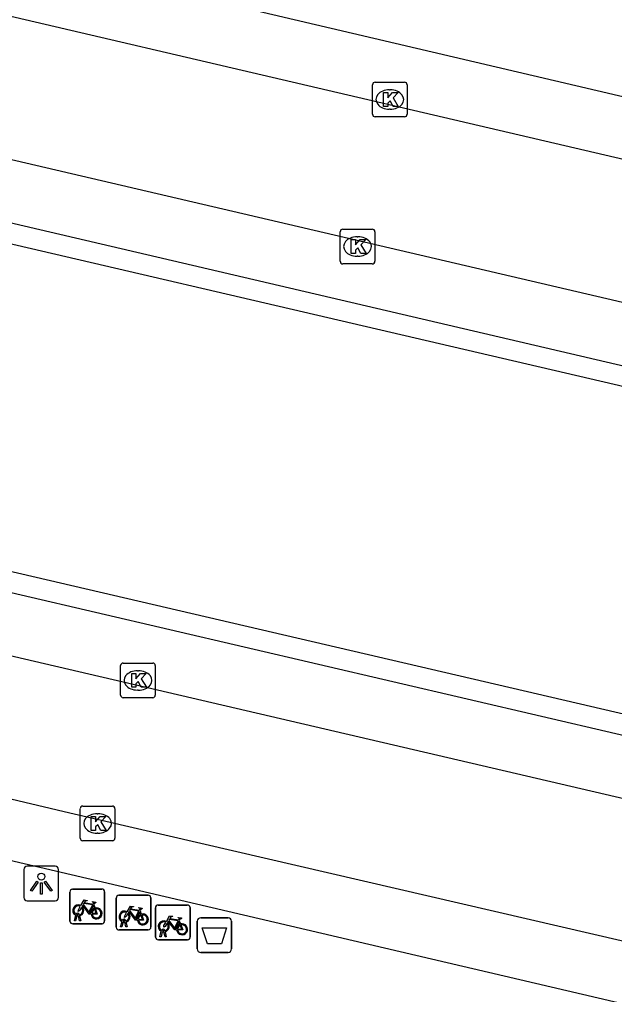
# Model space of a CAD drawing. Extents: x 163686 to 164493, y 382719 to 383870.
# Drawn here: x 163937.4 to 163954.56, y 383306.54 to 383334.69 of the extents above; entities that cross this region are included whole.
import ezdxf

# ---------------------------------------------------------------- set-up
doc = ezdxf.new("R2010")
doc.units = 0
for name, color, linetype in [('IMGEO_Afvalbak', 7, 'Continuous'), ('IMGEO_Fietsenrek', 7, 'Continuous'), ('IMGEO_Kolk', 7, 'Continuous'), ('IMGEO_Lichtpunt', 7, 'Continuous'), ('IMGEO_Rijbaan_lokaal_open', 7, 'Continuous'), ('IMGEO_Voetpad_open', 7, 'Continuous')]:
    doc.layers.add(name, color=color, linetype=linetype)

msp = doc.modelspace()

# ---------------------------------------------------------------- linework, layer by layer
at = {"layer": 'IMGEO_Afvalbak'}
for p, q in [((163942.527, 383307.855), (163942.527, 383308.655)), ((163942.527, 383308.655), (163942.527, 383307.855)), ((163942.627, 383308.755), (163943.417, 383308.755)), ((163943.417, 383308.755), (163942.627, 383308.755)), ((163943.517, 383308.655), (163943.517, 383307.855)), ((163943.517, 383307.855), (163943.517, 383308.655)), ((163943.417, 383307.755), (163942.627, 383307.755)), ((163942.627, 383307.755), (163943.417, 383307.755))]:
    msp.add_line(p, q, dxfattribs=at)
msp.add_lwpolyline([(163942.67, 383308.469), (163943.374, 383308.469), (163943.225, 383307.999), (163942.819, 383307.999), (163942.67, 383308.469)], dxfattribs=at)
for centre, start, end in [((163942.627, 383308.655), 90, 180), ((163942.627, 383308.655), 90, 180), ((163943.417, 383308.655), 0, 90), ((163943.417, 383308.655), 360, 90), ((163942.627, 383307.855), 180, 270), ((163942.627, 383307.855), 180, 270), ((163943.417, 383307.855), 270, 0), ((163943.417, 383307.855), 270, 0)]:
    msp.add_arc(centre, 0.1, start, end, dxfattribs=at)
at = {"layer": 'IMGEO_Fietsenrek'}
for p, q in [((163938.854, 383308.657), (163938.854, 383309.498)), ((163938.854, 383309.498), (163938.854, 383308.657)), ((163938.929, 383309.582), (163939.77, 383309.582)), ((163939.77, 383309.582), (163938.929, 383309.582)), ((163939.854, 383309.507), (163939.854, 383308.666)), ((163939.854, 383308.666), (163939.854, 383309.507)), ((163940.265, 383309.405), (163941.106, 383309.405)), ((163941.106, 383309.405), (163940.265, 383309.405)), ((163939.541, 383309.131), (163939.577, 383309.036)), ((163940.19, 383308.48), (163940.19, 383309.321)), ((163940.19, 383309.321), (163940.19, 383308.48)), ((163941.19, 383309.33), (163941.19, 383308.489)), ((163941.19, 383308.489), (163941.19, 383309.33)), ((163941.397, 383309.122), (163942.238, 383309.122)), ((163942.238, 383309.122), (163941.397, 383309.122)), ((163938.981, 383308.666), (163939.02, 383308.826)), ((163939.092, 383308.838), (163939.091, 383308.842)), ((163939.123, 383308.849), (163939.124, 383308.842)), ((163940.877, 383308.954), (163940.913, 383308.859)), ((163941.322, 383308.197), (163941.322, 383309.038)), ((163941.322, 383309.038), (163941.322, 383308.197)), ((163942.322, 383309.047), (163942.322, 383308.206)), ((163942.322, 383308.206), (163942.322, 383309.047)), ((163939.779, 383308.582), (163938.938, 383308.582)), ((163938.938, 383308.582), (163939.779, 383308.582)), ((163939.015, 383308.666), (163938.981, 383308.666)), ((163939.05, 383308.814), (163939.015, 383308.666)), ((163939.133, 383308.666), (163939.099, 383308.808)), ((163939.131, 383308.812), (163939.166, 383308.666)), ((163939.166, 383308.666), (163939.133, 383308.666)), ((163940.317, 383308.489), (163940.356, 383308.649)), ((163940.386, 383308.637), (163940.351, 383308.489)), ((163940.428, 383308.661), (163940.427, 383308.665)), ((163940.469, 383308.489), (163940.435, 383308.631)), ((163940.459, 383308.672), (163940.46, 383308.665)), ((163940.467, 383308.635), (163940.502, 383308.489)), ((163942.009, 383308.671), (163942.045, 383308.576)), ((163941.115, 383308.405), (163940.274, 383308.405)), ((163940.274, 383308.405), (163941.115, 383308.405)), ((163940.351, 383308.489), (163940.317, 383308.489)), ((163940.502, 383308.489), (163940.469, 383308.489)), ((163941.449, 383308.206), (163941.488, 383308.366)), ((163941.518, 383308.354), (163941.483, 383308.206)), ((163941.56, 383308.378), (163941.559, 383308.382)), ((163941.601, 383308.206), (163941.567, 383308.348)), ((163941.591, 383308.389), (163941.592, 383308.382)), ((163941.599, 383308.352), (163941.634, 383308.206)), ((163942.247, 383308.122), (163941.406, 383308.122)), ((163941.406, 383308.122), (163942.247, 383308.122)), ((163941.483, 383308.206), (163941.449, 383308.206)), ((163941.634, 383308.206), (163941.601, 383308.206))]:
    msp.add_line(p, q, dxfattribs=at)
for points in [[(163939.167, 383309.108), (163939.262, 383309.272), (163939.348, 383309.258), (163939.35, 383309.249), (163939.294, 383309.238), (163939.267, 383309.193), (163939.523, 383309.152)], [(163939.463, 383308.864), (163939.413, 383308.864), (163939.222, 383309.115), (163939.203, 383309.083)], [(163939.51, 383309.127), (163939.253, 383309.168), (163939.236, 383309.139), (163939.403, 383308.919), (163939.51, 383309.127)], [(163939.558, 383309.029), (163939.528, 383309.106), (163939.419, 383308.888), (163939.462, 383308.888)], [(163939.523, 383309.152), (163939.548, 383309.201), (163939.542, 383309.205), (163939.519, 383309.209), (163939.507, 383309.216), (163939.506, 383309.219), (163939.508, 383309.224), (163939.603, 383309.209), (163939.605, 383309.199), (163939.595, 383309.186), (163939.583, 383309.18), (163939.569, 383309.186), (163939.541, 383309.131)], [(163939.188, 383309.056), (163939.136, 383308.966), (163939.096, 383308.941), (163939.097, 383308.988), (163939.152, 383309.082)], [(163939.492, 383308.888), (163939.612, 383308.887), (163939.568, 383309.001)], [(163939.588, 383309.008), (163939.643, 383308.863), (163939.493, 383308.863)], [(163940.524, 383308.879), (163940.472, 383308.789), (163940.432, 383308.764), (163940.433, 383308.811), (163940.488, 383308.905)], [(163940.503, 383308.931), (163940.598, 383309.095), (163940.684, 383309.081), (163940.686, 383309.072), (163940.63, 383309.061), (163940.603, 383309.016), (163940.859, 383308.975)], [(163940.799, 383308.687), (163940.749, 383308.687), (163940.558, 383308.938), (163940.539, 383308.906)], [(163940.846, 383308.95), (163940.589, 383308.991), (163940.572, 383308.962), (163940.739, 383308.742), (163940.846, 383308.95)], [(163940.894, 383308.852), (163940.864, 383308.929), (163940.755, 383308.711), (163940.798, 383308.711)], [(163940.924, 383308.831), (163940.979, 383308.686), (163940.829, 383308.686)], [(163940.859, 383308.975), (163940.884, 383309.024), (163940.878, 383309.028), (163940.855, 383309.032), (163940.843, 383309.039), (163940.842, 383309.042), (163940.844, 383309.047), (163940.939, 383309.032), (163940.941, 383309.022), (163940.931, 383309.009), (163940.919, 383309.003), (163940.905, 383309.009), (163940.877, 383308.954)], [(163940.828, 383308.711), (163940.948, 383308.71), (163940.904, 383308.824)], [(163941.656, 383308.596), (163941.604, 383308.506), (163941.564, 383308.481), (163941.565, 383308.528), (163941.62, 383308.622)], [(163941.635, 383308.648), (163941.73, 383308.812), (163941.816, 383308.798), (163941.818, 383308.789), (163941.762, 383308.778), (163941.735, 383308.733), (163941.991, 383308.692)], [(163941.931, 383308.404), (163941.881, 383308.404), (163941.69, 383308.655), (163941.671, 383308.623)], [(163941.978, 383308.667), (163941.721, 383308.708), (163941.704, 383308.679), (163941.871, 383308.459), (163941.978, 383308.667)], [(163942.026, 383308.569), (163941.996, 383308.646), (163941.887, 383308.428), (163941.93, 383308.428)], [(163942.056, 383308.548), (163942.111, 383308.403), (163941.961, 383308.403)], [(163941.991, 383308.692), (163942.016, 383308.741), (163942.01, 383308.745), (163941.987, 383308.749), (163941.975, 383308.756), (163941.974, 383308.759), (163941.976, 383308.764), (163942.071, 383308.749), (163942.073, 383308.739), (163942.063, 383308.726), (163942.051, 383308.72), (163942.037, 383308.726), (163942.009, 383308.671)], [(163941.96, 383308.428), (163942.08, 383308.427), (163942.036, 383308.541)]]:
    msp.add_lwpolyline(points, dxfattribs=at)
for centre, radius, start, end in [((163938.932, 383309.504), 0.0779, 92.4484, 184.2845), ((163938.932, 383309.504), 0.0779, 92.4484, 184.2845), ((163939.776, 383309.504), 0.0779, 2.4484, 94.2845), ((163939.776, 383309.504), 0.0779, 2.4484, 94.2845), ((163940.268, 383309.327), 0.0779, 92.4484, 184.2845), ((163940.268, 383309.327), 0.0779, 92.4484, 184.2845), ((163941.112, 383309.327), 0.0779, 2.4484, 94.2845), ((163941.112, 383309.327), 0.0779, 2.4484, 94.2845), ((163939.094, 383308.967), 0.159, 62.6766, 242.1369), ((163941.4, 383309.044), 0.0779, 92.4484, 184.2845), ((163941.4, 383309.044), 0.0779, 92.4484, 184.2845), ((163942.244, 383309.044), 0.0779, 2.4484, 94.2845), ((163942.244, 383309.044), 0.0779, 2.4484, 94.2845), ((163939.094, 383308.967), 0.129, 63.3192, 238.903), ((163939.074, 383308.838), 0.0499, 12.8025, 158.6934), ((163939.074, 383308.838), 0.0174, 12.8025, 163.4502), ((163939.094, 383308.967), 0.129, 253.415, 269.0204), ((163939.094, 383308.967), 0.129, 283.6043, 43.4302), ((163939.094, 383308.967), 0.159, 283.5766, 46.6042), ((163939.621, 383308.883), 0.159, 113.3408, 178.3217), ((163939.621, 383308.883), 0.159, 187.0065, 105.7708), ((163939.621, 383308.883), 0.129, 113.923, 177.9556), ((163939.621, 383308.883), 0.129, 188.6715, 104.5883), ((163940.43, 383308.79), 0.159, 62.6766, 242.1369), ((163940.43, 383308.79), 0.129, 63.3192, 238.903), ((163940.43, 383308.79), 0.129, 283.6043, 43.4302), ((163940.43, 383308.79), 0.159, 283.5766, 46.6042), ((163940.957, 383308.706), 0.159, 113.3408, 178.3217), ((163940.957, 383308.706), 0.159, 187.0065, 105.7708), ((163940.957, 383308.706), 0.129, 188.6715, 104.5883), ((163938.932, 383308.66), 0.0779, 182.4484, 274.2845), ((163938.932, 383308.66), 0.0779, 182.4484, 274.2845), ((163939.094, 383308.967), 0.159, 253.9967, 271.7867), ((163939.776, 383308.66), 0.0779, 272.4484, 4.2845), ((163939.776, 383308.66), 0.0779, 272.4484, 4.2845), ((163940.41, 383308.661), 0.0499, 12.8025, 158.6934), ((163940.43, 383308.79), 0.159, 253.9967, 271.7867), ((163940.41, 383308.661), 0.0174, 12.8025, 163.4502), ((163940.43, 383308.79), 0.129, 253.415, 269.0204), ((163940.957, 383308.706), 0.129, 113.923, 177.9556), ((163941.562, 383308.507), 0.159, 62.6766, 242.1369), ((163941.562, 383308.507), 0.129, 63.3192, 238.903), ((163941.562, 383308.507), 0.129, 283.6043, 43.4302), ((163941.562, 383308.507), 0.159, 283.5766, 46.6042), ((163942.089, 383308.423), 0.159, 113.3408, 178.3217), ((163942.089, 383308.423), 0.159, 187.0065, 105.7708), ((163942.089, 383308.423), 0.129, 188.6715, 104.5883), ((163940.268, 383308.483), 0.0779, 182.4484, 274.2845), ((163940.268, 383308.483), 0.0779, 182.4484, 274.2845), ((163941.112, 383308.483), 0.0779, 272.4484, 4.2845), ((163941.112, 383308.483), 0.0779, 272.4484, 4.2845), ((163941.542, 383308.378), 0.0499, 12.8025, 158.6934), ((163941.562, 383308.507), 0.159, 253.9967, 271.7867), ((163941.542, 383308.378), 0.0174, 12.8025, 163.4502), ((163941.562, 383308.507), 0.129, 253.415, 269.0204), ((163942.089, 383308.423), 0.129, 113.923, 177.9556), ((163941.4, 383308.2), 0.0779, 182.4484, 274.2845), ((163941.4, 383308.2), 0.0779, 182.4484, 274.2845), ((163942.244, 383308.2), 0.0779, 272.4484, 4.2845), ((163942.244, 383308.2), 0.0779, 272.4484, 4.2845)]:
    msp.add_arc(centre, radius, start, end, dxfattribs=at)
at = {"layer": 'IMGEO_Kolk'}
for p, q in [((163947.582, 383331.951), (163947.582, 383332.803)), ((163947.657, 383332.877), (163948.509, 383332.877)), ((163948.583, 383332.803), (163948.583, 383331.951)), ((163948.07, 383332.657), (163948.095, 383332.657)), ((163948.093, 383332.097), (163948.068, 383332.097)), ((163948.509, 383331.877), (163947.657, 383331.877)), ((163946.65, 383327.707), (163946.65, 383328.559)), ((163946.725, 383328.633), (163947.577, 383328.633)), ((163947.651, 383328.559), (163947.651, 383327.707)), ((163947.138, 383328.413), (163947.163, 383328.413)), ((163947.161, 383327.853), (163947.136, 383327.853)), ((163947.577, 383327.633), (163946.725, 383327.633)), ((163940.315, 383315.182), (163940.315, 383316.034)), ((163940.39, 383316.108), (163941.242, 383316.108)), ((163940.803, 383315.888), (163940.828, 383315.888)), ((163941.316, 383316.034), (163941.316, 383315.182)), ((163940.826, 383315.328), (163940.801, 383315.328)), ((163941.242, 383315.108), (163940.39, 383315.108)), ((163939.225, 383311.979), (163940.077, 383311.979)), ((163939.15, 383311.053), (163939.15, 383311.905)), ((163939.638, 383311.759), (163939.663, 383311.759)), ((163940.151, 383311.905), (163940.151, 383311.053)), ((163939.661, 383311.199), (163939.636, 383311.199)), ((163940.077, 383310.979), (163939.225, 383310.979))]:
    msp.add_line(p, q, dxfattribs=at)
for points in [[(163947.582, 383331.951), (163947.582, 383332.803)], [(163947.657, 383332.877), (163948.509, 383332.877)], [(163948.583, 383332.803), (163948.583, 383331.951)], [(163947.903, 383332.577), (163948.026, 383332.577), (163948.026, 383332.426), (163948.156, 383332.577), (163948.32, 383332.577), (163948.174, 383332.426), (163948.327, 383332.177), (163948.175, 383332.177), (163948.09, 383332.341), (163948.026, 383332.274), (163948.026, 383332.177), (163947.903, 383332.177), (163947.903, 383332.577)], [(163948.509, 383331.877), (163947.657, 383331.877)], [(163946.65, 383327.707), (163946.65, 383328.559)], [(163946.725, 383328.633), (163947.577, 383328.633)], [(163947.651, 383328.559), (163947.651, 383327.707)], [(163946.971, 383328.333), (163947.094, 383328.333), (163947.094, 383328.182), (163947.224, 383328.333), (163947.388, 383328.333), (163947.242, 383328.182), (163947.395, 383327.933), (163947.243, 383327.933), (163947.158, 383328.097), (163947.094, 383328.03), (163947.094, 383327.933), (163946.971, 383327.933), (163946.971, 383328.333)], [(163947.577, 383327.633), (163946.725, 383327.633)], [(163940.315, 383315.182), (163940.315, 383316.034)], [(163940.39, 383316.108), (163941.242, 383316.108)], [(163941.316, 383316.034), (163941.316, 383315.182)], [(163940.636, 383315.808), (163940.759, 383315.808), (163940.759, 383315.657), (163940.889, 383315.808), (163941.053, 383315.808), (163940.907, 383315.657), (163941.06, 383315.408), (163940.908, 383315.408), (163940.823, 383315.572), (163940.759, 383315.505), (163940.759, 383315.408), (163940.636, 383315.408), (163940.636, 383315.808)], [(163941.242, 383315.108), (163940.39, 383315.108)], [(163939.225, 383311.979), (163940.077, 383311.979)], [(163939.15, 383311.053), (163939.15, 383311.905)], [(163939.471, 383311.679), (163939.594, 383311.679), (163939.594, 383311.528), (163939.724, 383311.679), (163939.888, 383311.679), (163939.742, 383311.528), (163939.895, 383311.279), (163939.743, 383311.279), (163939.658, 383311.443), (163939.594, 383311.376), (163939.594, 383311.279), (163939.471, 383311.279), (163939.471, 383311.679)], [(163940.151, 383311.905), (163940.151, 383311.053)], [(163940.077, 383310.979), (163939.225, 383310.979)]]:
    msp.add_lwpolyline(points, dxfattribs=at)
for centre, start, end in [((163947.659, 383332.801), 91.552, 178.448), ((163947.659, 383332.801), 91.552, 178.448), ((163948.507, 383332.801), 1.552, 88.448), ((163948.507, 383332.801), 1.552, 88.448), ((163947.659, 383331.953), 181.552, 268.448), ((163947.659, 383331.953), 181.552, 268.448), ((163948.507, 383331.953), 271.552, 358.448), ((163948.507, 383331.953), 271.552, 358.448), ((163946.727, 383328.557), 91.552, 178.448), ((163946.727, 383328.557), 91.552, 178.448), ((163947.575, 383328.557), 1.552, 88.448), ((163947.575, 383328.557), 1.552, 88.448), ((163946.727, 383327.709), 181.552, 268.448), ((163946.727, 383327.709), 181.552, 268.448), ((163947.575, 383327.709), 271.552, 358.448), ((163947.575, 383327.709), 271.552, 358.448), ((163940.392, 383316.032), 91.552, 178.448), ((163940.392, 383316.032), 91.552, 178.448), ((163941.24, 383316.032), 1.552, 88.448), ((163941.24, 383316.032), 1.552, 88.448), ((163940.392, 383315.184), 181.552, 268.448), ((163940.392, 383315.184), 181.552, 268.448), ((163941.24, 383315.184), 271.552, 358.448), ((163941.24, 383315.184), 271.552, 358.448), ((163939.227, 383311.903), 91.552, 178.448), ((163939.227, 383311.903), 91.552, 178.448), ((163940.075, 383311.903), 1.552, 88.448), ((163940.075, 383311.903), 1.552, 88.448), ((163939.227, 383311.055), 181.552, 268.448), ((163939.227, 383311.055), 181.552, 268.448), ((163940.075, 383311.055), 271.552, 358.448), ((163940.075, 383311.055), 271.552, 358.448)]:
    msp.add_arc(centre, 0.0765, start, end, dxfattribs=at)
for centre, major_axis, ratio, start_param, end_param in [((163948.069, 383332.377), (-0.387, 0.002), 0.722429, 4.712389, 7.853982), ((163948.094, 383332.377), (-0.39, 0.002), 0.717154, 1.570796, 4.712389), ((163947.137, 383328.133), (-0.387, 0.002), 0.722429, 4.712389, 7.853982), ((163947.162, 383328.133), (-0.39, 0.002), 0.717154, 1.570796, 4.712389), ((163940.802, 383315.608), (-0.387, 0.002), 0.722429, 4.712389, 7.853982), ((163940.827, 383315.608), (-0.39, 0.002), 0.717154, 1.570796, 4.712389), ((163939.637, 383311.479), (-0.387, 0.002), 0.722429, 4.712389, 7.853982), ((163939.662, 383311.479), (-0.39, 0.002), 0.717154, 1.570796, 4.712389)]:
    msp.add_ellipse(centre, major_axis=major_axis, ratio=ratio, start_param=start_param, end_param=end_param, dxfattribs=at)
at = {"layer": 'IMGEO_Lichtpunt'}
for p, q in [((163938.429, 383310.241), (163937.621, 383310.241)), ((163938.429, 383310.241), (163937.621, 383310.241)), ((163937.527, 383310.146), (163937.527, 383309.339)), ((163937.527, 383310.146), (163937.527, 383309.339)), ((163938.523, 383309.339), (163938.523, 383310.146)), ((163938.523, 383309.339), (163938.523, 383310.146)), ((163937.621, 383309.245), (163938.429, 383309.245)), ((163937.621, 383309.245), (163938.429, 383309.245))]:
    msp.add_line(p, q, dxfattribs=at)
for points in [[(163937.901, 383309.81), (163937.94, 383309.782), (163937.752, 383309.52), (163937.714, 383309.547), (163937.901, 383309.81)], [(163938.003, 383309.762), (163938.05, 383309.762), (163938.05, 383309.44), (163938.003, 383309.44), (163938.003, 383309.762)], [(163938.113, 383309.782), (163938.151, 383309.809), (163938.338, 383309.547), (163938.299, 383309.519), (163938.113, 383309.782)]]:
    msp.add_lwpolyline(points, dxfattribs=at)
msp.add_circle((163938.026, 383309.944), 0.0994, dxfattribs=at)
for centre, start, end in [((163937.621, 383310.146), 90, 180), ((163937.621, 383310.146), 90, 180), ((163938.429, 383310.146), 0, 90), ((163938.429, 383310.146), 0, 90), ((163937.621, 383309.339), 180, 270), ((163937.621, 383309.339), 180, 270), ((163938.429, 383309.339), 270, 0), ((163938.429, 383309.339), 270, 360)]:
    msp.add_arc(centre, 0.0946, start, end, dxfattribs=at)
at = {"layer": 'IMGEO_Rijbaan_lokaal_open'}
for points in [[(163969.564, 383327.202), (163912.387, 383340.568)], [(163925.467, 383333.379), (163964.261, 383324.31)], [(163959.117, 383311.184), (163921.363, 383319.992)], [(163918.723, 383316.558), (163938.848, 383311.785), (163963.348, 383306.111)]]:
    msp.add_lwpolyline(points, dxfattribs=at)
at = {"layer": 'IMGEO_Voetpad_open'}
for points in [[(163915.561, 383341.678), (163956.365, 383332.095)], [(163925.426, 383330.947), (163958.888, 383323.146)], [(163927.813, 383331.005), (163960.952, 383323.255)], [(163956.93, 383314.14), (163923.281, 383321.977)], [(163956.743, 383313.562), (163924.575, 383321.071)], [(163959.97, 383305.061), (163920.968, 383314.195)]]:
    msp.add_lwpolyline(points, dxfattribs=at)

doc.saveas('drawing.dxf')
